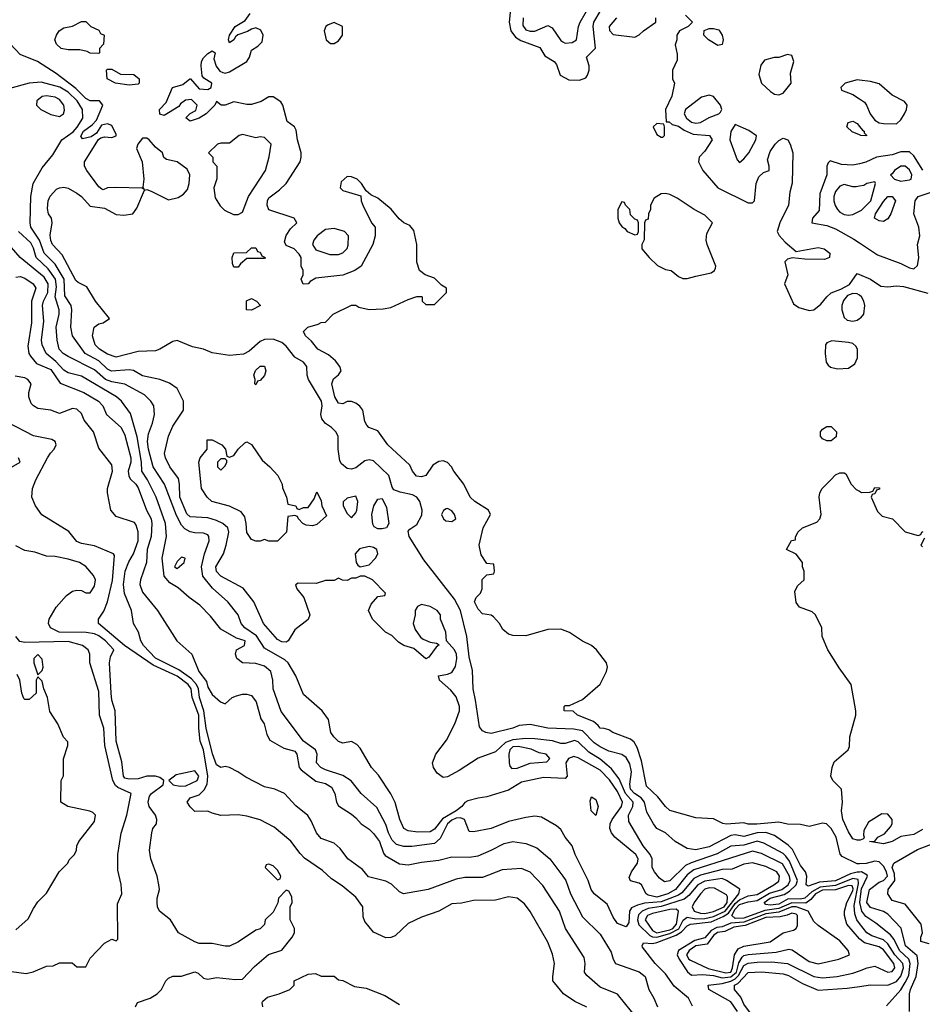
# Model space of a CAD drawing. Header units: inches. Extents: x 1793389 to 1900389, y 320802 to 470796.
# Tile 517 of 656: x 1876147 to 1880288, y 380662 to 385182. Entities that reach past the tile are written whole.
import ezdxf

# ---------------------------------------------------------------- set-up
doc = ezdxf.new("R2010")
doc.units = ezdxf.units.IN
doc.header["$MEASUREMENT"] = 0
doc.layers.add('B8378', color=7, linetype='Continuous')
doc.layers.add('B8388', color=7, linetype='Continuous')

msp = doc.modelspace()

# ---------------------------------------------------------------- linework, layer by layer
at = {"layer": 'B8378', "color": 2}
for points, elevation in [([(1878457.6, 385190), (1878454.9, 385154.9), (1878470, 385135.5), (1878490, 385128.8), (1878510, 385128.8), (1878570, 385154.8), (1878590, 385144.9), (1878630, 385086.8), (1878639.9, 385079.9), (1878650, 385074), (1878682.7, 385077.3), (1878702, 385090), (1878711.2, 385150), (1878718.5, 385170), (1878763.8, 385250)], 190), ([(1880000, 381307.5), (1879990, 381307.2), (1879920.5, 381340.5), (1879911.5, 381351.5), (1879892.8, 381430), (1879870, 381469.5), (1879848.7, 381490), (1879830, 381494.3), (1879770, 381478.9), (1879730, 381487.3), (1879670, 381489.5), (1879630, 381498.4), (1879528.7, 381488.7), (1879489.7, 381489.7), (1879470, 381496), (1879389.5, 381489.5), (1879372.7, 381492.7), (1879330, 381513.2), (1879250, 381519), (1879130, 381552.3), (1879109.7, 381569.7), (1879075.4, 381615.4), (1879023, 381663), (1879000.4, 381780.4), (1878980.8, 381840.8), (1878966.2, 381866.2), (1878950, 381879.3), (1878868, 381910), (1878850, 381922), (1878829, 381929), (1878810, 381929.2), (1878802, 381942), (1878780.2, 381960.2), (1878706, 381990), (1878687.3, 382007.3), (1878646, 382010), (1878646, 382030), (1878650, 382034), (1878670, 382034), (1878730, 382062), (1878810, 382132), (1878839, 382190), (1878844, 382210), (1878839, 382230), (1878794, 382290), (1878770, 382309.2), (1878730, 382329.3), (1878670, 382369.4), (1878630, 382383.7), (1878570, 382382.7), (1878470, 382354), (1878410, 382355.3), (1878390, 382362), (1878363.1, 382383.1), (1878348, 382410), (1878320.4, 382440.4), (1878310, 382448), (1878270, 382455.3), (1878250, 382475.3), (1878234, 382510), (1878242, 382530), (1878262, 382550), (1878268.7, 382570), (1878268.4, 382611.6), (1878290, 382634), (1878322, 382638), (1878326, 382650), (1878322, 382682), (1878290, 382686), (1878265.2, 382725.2), (1878255.3, 382770), (1878274, 382850), (1878308, 382910), (1878298, 382930), (1878235.3, 382970), (1878214, 382990), (1878185.2, 383050), (1878139, 383110), (1878129, 383130), (1878110, 383149), (1878090, 383157.2), (1878070, 383153.2), (1878043.4, 383136.6), (1878010, 383089.2), (1877990, 383082.7), (1877967.2, 383087.2), (1877950, 383108.7), (1877937, 383137), (1877836, 383230), (1877790, 383295.3), (1877749.5, 383309.5), (1877740.2, 383320.2), (1877730, 383338), (1877721.2, 383390), (1877707.2, 383407.2), (1877690, 383421.2), (1877670, 383429.3), (1877650, 383429.2), (1877630, 383419), (1877610, 383421.2), (1877592.7, 383450), (1877579.3, 383510), (1877586.3, 383533.7), (1877610, 383552), (1877622, 383570), (1877615.3, 383590), (1877596.5, 383616.5), (1877564, 383644), (1877515.3, 383670), (1877485.6, 383705.6), (1877458, 383730), (1877449, 383751), (1877469, 383771), (1877516.4, 383783.6), (1877530, 383792), (1877550, 383794), (1877586, 383830), (1877670, 383872), (1877690, 383871.3), (1877702.8, 383862.8), (1877750.9, 383850.9), (1877815.3, 383855.3), (1877850, 383860.7), (1877930, 383898), (1877970, 383910.7), (1877990, 383911), (1877994, 383910), (1877994, 383890), (1878010, 383874), (1878050, 383874), (1878106, 383930), (1878106, 383950), (1878083.1, 383963.1), (1878050, 383995.3), (1878008, 384010), (1877982, 384030), (1877969.3, 384069.3), (1877969.2, 384150), (1877954.8, 384214.8), (1877936.6, 384236.6), (1877910, 384249.5), (1877888.2, 384268.2), (1877851.5, 384311.5), (1877790, 384362), (1877758, 384378), (1877736.4, 384396.4), (1877715.3, 384430), (1877695.3, 384450), (1877670, 384461.2), (1877650, 384462), (1877622, 384438), (1877618, 384410), (1877630, 384398), (1877712.7, 384372.7), (1877714, 384350), (1877722, 384330), (1877762, 384250), (1877778, 384230), (1877778.8, 384190), (1877766.8, 384150), (1877714, 384050), (1877684.7, 384030), (1877630, 384009), (1877505.4, 383994.6), (1877479.6, 383980.4), (1877470, 383968.7), (1877448, 383968), (1877438, 383990), (1877448, 384010), (1877448, 384030), (1877438, 384050), (1877438, 384090), (1877430, 384106), (1877406, 384130), (1877370, 384146), (1877362, 384162), (1877369.1, 384190.9), (1877390, 384222), (1877418, 384250), (1877406, 384270), (1877290, 384309), (1877282.7, 384330), (1877283.7, 384350), (1877290, 384364.7), (1877338.9, 384401.1), (1877369.5, 384430.5), (1877434, 384530), (1877439.3, 384550), (1877439.3, 384570), (1877421.2, 384630), (1877415.3, 384675.3), (1877408, 384690), (1877374.6, 384714.6), (1877354, 384790), (1877344.7, 384804.7), (1877310, 384828), (1877290, 384828), (1877254.4, 384805.6), (1877210, 384792.7), (1877190, 384792.3), (1877130, 384804), (1877090, 384788.7), (1877071.1, 384788.9), (1877050, 384806), (1877042, 384790), (1877002, 384750), (1876970, 384729), (1876930, 384715.3), (1876909.2, 384730.8), (1876929.1, 384750.9), (1876955.3, 384764.7), (1876962, 384790), (1876935.5, 384815.5), (1876907.7, 384812.3), (1876884.9, 384795.1), (1876876.8, 384783.2), (1876810, 384742), (1876790, 384748), (1876789.1, 384769.1), (1876819.1, 384800.9), (1876849, 384870), (1876895.6, 384884.4), (1876928, 384910), (1876931.3, 384910), (1876970, 384864.7), (1877010, 384862), (1877026, 384870), (1877028, 384890), (1876992.7, 384912.7), (1876984.5, 384924.5), (1876980.5, 384970), (1876981.6, 384990), (1876990, 385006.8), (1877010, 385027.3), (1877030, 385038.8), (1877044.7, 385030), (1877038.5, 385001.5), (1877048.9, 384968.9), (1877065.5, 384945.5), (1877079.5, 384939.5), (1877090, 384936.4), (1877110, 384942), (1877189.5, 384990.5), (1877201.2, 385010), (1877210, 385042), (1877240.2, 385059.8), (1877259.5, 385080.5), (1877264.5, 385110), (1877253.4, 385133.4), (1877230, 385143.7), (1877210, 385138), (1877192.8, 385127.2), (1877147.7, 385112.3), (1877136.7, 385103.3), (1877130, 385089.3), (1877110, 385075.3), (1877104.5, 385090), (1877109.6, 385110), (1877135.1, 385150), (1877182.4, 385177.6), (1877204.2, 385210)], 186), ([(1878399.1, 385230), (1878393.4, 385170), (1878400.3, 385130), (1878421.8, 385101.8), (1878446.3, 385086.3), (1878533.5, 385053.5), (1878556.5, 385016.5), (1878598.8, 384990), (1878610, 384976), (1878627.1, 384927.1), (1878666.4, 384906.4), (1878716.2, 384903.8), (1878744.5, 384915.5), (1878752.5, 384927.5), (1878760.7, 384950), (1878759.6, 384970), (1878747, 385010), (1878789.4, 385050.6), (1878778, 385150), (1878782, 385170), (1878810, 385218.8)], 186), ([(1878884.7, 385190), (1878852, 385150), (1878852.7, 385132.7), (1878870, 385114), (1878970, 385102), (1878990, 385112), (1879008.9, 385131.1), (1879066, 385170), (1879066, 385190)], 186), ([(1879202, 385202), (1879234, 385170), (1879214, 385150), (1879174, 385130), (1879162, 385110), (1879162, 385090), (1879154, 385066), (1879163.6, 385023.6), (1879163.6, 384996.4), (1879142, 384950), (1879142, 384910), (1879151.3, 384890), (1879138.8, 384830), (1879110.8, 384770), (1879112.7, 384712.7), (1879127.3, 384712.7), (1879141.4, 384701.4), (1879170, 384692.4), (1879195.3, 384675.3), (1879237, 384657), (1879312, 384650), (1879324.7, 384630), (1879290, 384578), (1879264.7, 384550), (1879262, 384530), (1879281, 384490), (1879350.5, 384410.5), (1879490, 384340.7), (1879510, 384341), (1879519, 384350), (1879526, 384430), (1879539, 384461), (1879560.2, 384479.8), (1879586, 384490), (1879586, 384510), (1879578, 384538), (1879590, 384576), (1879612.7, 384610), (1879630, 384627.3), (1879650, 384637.3), (1879670.8, 384630), (1879682.8, 384610), (1879694.8, 384570), (1879691.1, 384431.1), (1879681, 384390), (1879674.8, 384330), (1879634, 384250), (1879622, 384210), (1879631, 384191), (1879659.8, 384159.8), (1879710, 384118), (1879810, 384136.3), (1879838, 384130), (1879864.7, 384110), (1879862, 384090), (1879839.1, 384080.9), (1879750, 384082.7), (1879690.9, 384089.1), (1879670, 384082), (1879658, 384070), (1879670.7, 384010), (1879656, 383970), (1879697.3, 383877.3), (1879721.4, 383861.4), (1879770, 383847.3), (1879790, 383850.7), (1879823.3, 383876.7), (1879849.7, 383910.3), (1879870, 383928), (1879915.1, 383944.9), (1879953.8, 383966.2), (1879990, 384016), (1880000, 384011.8)], 186), ([(1880000, 381269.5), (1879990, 381269.2), (1879958.3, 381261.7), (1879890, 381229.3), (1879816.3, 381223.7), (1879764.2, 381204.2), (1879756, 381210), (1879758.4, 381250), (1879752.7, 381270), (1879730, 381299.3), (1879693.3, 381373.3), (1879672.9, 381392.9), (1879610, 381436.9), (1879570.7, 381450.7), (1879530, 381449.8), (1879470, 381433.1), (1879430, 381440.3), (1879410, 381437.6), (1879310, 381384.7), (1879250, 381371.8), (1879210, 381378), (1879154, 381410), (1879110, 381449.2), (1879070, 381469.3), (1879055.1, 381490), (1879024.7, 381544.7), (1879014.3, 381590), (1878998.9, 381610), (1878968.5, 381630), (1878948.9, 381650), (1878947, 381673), (1878954.7, 381730), (1878945.9, 381765.9), (1878930, 381795.1), (1878910, 381809.6), (1878850, 381824.2), (1878810, 381843.5), (1878783.2, 381863.2), (1878730, 381918), (1878690, 381925.6), (1878569.8, 381929.8), (1878490, 381947.3), (1878438.4, 381941.6), (1878409.4, 381929.4), (1878310, 381906), (1878286, 381910), (1878270, 381918), (1878256.4, 381936.4), (1878239.1, 382059.1), (1878227.3, 382110), (1878224.8, 382195.2), (1878210, 382258), (1878198.4, 382350), (1878169.7, 382470), (1878142, 382522), (1878002, 382702), (1877934, 382810), (1877930, 382834), (1877936.4, 382843.6), (1877970, 382864.7), (1877992.5, 382907.5), (1877993.2, 382930), (1877983.7, 382970), (1877969.2, 382990), (1877950, 383000.7), (1877892.9, 383012.9), (1877864.5, 383024.5), (1877855.5, 383035.5), (1877841.2, 383090), (1877770, 383157.2), (1877750, 383161.2), (1877730, 383157.2), (1877690, 383124), (1877670, 383119), (1877650, 383122), (1877623.1, 383143.1), (1877616.4, 383156.4), (1877608.7, 383210), (1877608, 383270), (1877598, 383290), (1877578, 383310), (1877550, 383328.7), (1877533.2, 383350), (1877529, 383370), (1877535.1, 383410), (1877532, 383430), (1877472.3, 383530), (1877466, 383550), (1877465.2, 383590), (1877449, 383610), (1877410, 383632.7), (1877370, 383682.7), (1877350, 383699.3), (1877310, 383716), (1877270, 383714), (1877250, 383704), (1877199.8, 383660.2), (1877174, 383646), (1877110, 383640.9), (1877030, 383652.7), (1876990, 383669.2), (1876940.2, 383680.2), (1876870, 383709), (1876850, 383704), (1876790.9, 383669.1), (1876770, 383662), (1876690, 383658), (1876590, 383632), (1876550, 383646), (1876512.7, 383670), (1876493.2, 383690), (1876480.9, 383730), (1876489.2, 383770), (1876510, 383786), (1876530, 383791), (1876559, 383810), (1876495.6, 383890), (1876455.2, 383955.2), (1876414.9, 383974.9), (1876404.6, 383984.6), (1876342, 384102), (1876298, 384150), (1876290, 384168.7), (1876286.8, 384193.2), (1876296, 384250), (1876292.7, 384270), (1876279.3, 384290), (1876274.8, 384314.8), (1876278, 384350), (1876287.7, 384372.3), (1876316.6, 384403.4), (1876329.6, 384410.4), (1876350, 384413), (1876370, 384408), (1876410, 384385.5), (1876430.7, 384370), (1876470, 384326), (1876536.1, 384316.1), (1876590, 384287.3), (1876624.5, 384284.5), (1876666, 384290), (1876684.1, 384315.9), (1876720.4, 384399.6), (1876730, 384402), (1876750, 384394.8), (1876830, 384354.8), (1876874.5, 384365.5), (1876898.6, 384381.4), (1876917.2, 384402.8), (1876924, 384430), (1876928, 384470), (1876915.3, 384495.3), (1876870, 384528.7), (1876820.2, 384540.2), (1876809.1, 384549.1), (1876802, 384570), (1876770, 384596), (1876740.9, 384630), (1876730, 384637.6), (1876710, 384637.6), (1876688.7, 384610), (1876682.4, 384590), (1876708.4, 384530), (1876717.3, 384450), (1876712.7, 384412.7), (1876718, 384402), (1876708.4, 384408.4), (1876587.9, 384412.1), (1876550.5, 384409.5), (1876530, 384401.2), (1876523.7, 384403.7), (1876510, 384414), (1876455.8, 384490), (1876444.7, 384510), (1876444.2, 384530), (1876508.9, 384631.1), (1876520.2, 384639.8), (1876536, 384644), (1876570, 384640.5), (1876590, 384648), (1876590, 384655.3), (1876570, 384695.3), (1876550, 384704), (1876522.8, 384697.2), (1876498.8, 384661.2), (1876475.5, 384644.5), (1876435.3, 384635.3), (1876427, 384647), (1876439.6, 384670), (1876480.2, 384699.8), (1876499.5, 384720.5), (1876529.3, 384790), (1876514, 384810), (1876470, 384809.2), (1876450, 384820.5), (1876405.4, 384865.4), (1876315.1, 384935.1), (1876229, 384990), (1876150, 385022.7), (1876105.2, 385070)], 190), ([(1880000, 381033.6), (1879987.4, 381050), (1879978.2, 381078.2), (1879976.2, 381116.2), (1879996.3, 381216.3), (1879994.7, 381234.7), (1879970, 381239.3), (1879890, 381207.1), (1879819.4, 381200.6), (1879781.2, 381178.8), (1879750, 381149.9), (1879730, 381145.2), (1879673.3, 381146.7), (1879630, 381122.4), (1879590, 381117), (1879570, 381120.5), (1879563.5, 381130), (1879589.7, 381150), (1879654.2, 381165.8), (1879679, 381181), (1879709, 381210), (1879715.7, 381230), (1879678.7, 381318.7), (1879662.8, 381342.8), (1879650, 381354.5), (1879561.4, 381401.4), (1879530, 381410.8), (1879470, 381392.7), (1879410, 381388.3), (1879347, 381353), (1879227.7, 381312.3), (1879201.3, 381298.7), (1879130, 381229.4), (1879105.2, 381225.2), (1879082, 381242), (1879059, 381270), (1879049, 381290), (1879049, 381330), (1879039.3, 381350), (1879007, 381390), (1878941.3, 381501.3), (1878940.5, 381530), (1878960.4, 381570), (1878962.2, 381590), (1878926.5, 381630), (1878897, 381697), (1878863, 381743), (1878841.7, 381761.7), (1878810, 381787.2), (1878758.9, 381818.9), (1878710, 381867.6), (1878692.5, 381872.5), (1878650, 381859.6), (1878630, 381859.6), (1878591.1, 381871.1), (1878510, 381880.4), (1878470, 381882), (1878410, 381876.5), (1878376.7, 381863.3), (1878330, 381820.7), (1878250, 381792.7), (1878164.1, 381735.9), (1878110, 381706.6), (1878090, 381703.7), (1878063, 381723), (1878046, 381750), (1878041.2, 381770), (1878057.2, 381810), (1878105.6, 381874.4), (1878143.7, 381950), (1878164.5, 382010), (1878164.5, 382030), (1878150, 382073.2), (1878124.8, 382104.8), (1878074, 382150), (1878068.7, 382170), (1878110, 382177.3), (1878130, 382186), (1878146.7, 382213.3), (1878152.8, 382250), (1878151.1, 382270), (1878142.4, 382290), (1878106, 382330), (1878102.7, 382370), (1878078, 382430), (1878078, 382450), (1878062, 382470), (1878030, 382489), (1877990, 382498), (1877971.6, 382488.4), (1877962, 382470), (1877962, 382450), (1877952, 382410), (1877962, 382382), (1877986.8, 382346.8), (1877998, 382338), (1878030, 382324.7), (1878059.6, 382319.6), (1878071.6, 382311.6), (1878058, 382302), (1878023.6, 382256.4), (1878010, 382248), (1877956, 382296), (1877909.2, 382309.2), (1877884.7, 382324.7), (1877854.6, 382354.6), (1877826, 382370), (1877766, 382430), (1877748, 382470), (1877760.4, 382499.6), (1877790, 382534), (1877822, 382538), (1877826, 382550), (1877766, 382610), (1877730, 382628), (1877710, 382628), (1877690, 382618), (1877670, 382618), (1877650, 382608), (1877628.4, 382608.4), (1877610, 382618), (1877590, 382608), (1877550, 382608), (1877506.8, 382593.2), (1877424.7, 382595.3), (1877412, 382588), (1877419.1, 382570), (1877450.7, 382530), (1877478, 382450), (1877470.7, 382429.3), (1877410, 382381.2), (1877378.8, 382330), (1877370, 382324.5), (1877350, 382325.6), (1877330, 382337), (1877266, 382410), (1877220.9, 382510), (1877172.8, 382572.8), (1877070, 382627.3), (1877050, 382649.3), (1877047, 382670), (1877082, 382730), (1877094, 382770), (1877107.3, 382830), (1877102, 382850), (1877079.3, 382870), (1877050, 382883), (1877010, 382895.4), (1876930, 382899.6), (1876913.6, 382913.6), (1876881.7, 382990), (1876880.5, 383050), (1876875.6, 383075.6), (1876835.6, 383130), (1876816.2, 383170), (1876812.3, 383190), (1876829.4, 383270), (1876850, 383316), (1876899, 383390), (1876899, 383430), (1876869.4, 383489.4), (1876833.8, 383513.8), (1876789.6, 383529.6), (1876710, 383547.6), (1876670, 383571.5), (1876650, 383574), (1876568.9, 383568.9), (1876550, 383578), (1876510, 383616), (1876448.2, 383650), (1876389.6, 383730), (1876382, 383770), (1876386.6, 383850), (1876382.7, 383870), (1876354.5, 383914.5), (1876350.6, 383990.6), (1876310, 384058.9), (1876259.7, 384110), (1876238.2, 384170), (1876198, 384230), (1876194.7, 384250), (1876198.3, 384370), (1876209.7, 384430.3), (1876250, 384502), (1876298.8, 384561.2), (1876341, 384630), (1876392.5, 384667.5), (1876411.4, 384688.6), (1876437.6, 384730), (1876434.8, 384770), (1876410.9, 384810), (1876370, 384849.8), (1876331.8, 384871.8), (1876245.1, 384894.9), (1876190.3, 384889.7), (1876096.2, 384863.8)], 194), ([(1880000, 384904.1), (1879990, 384905.2), (1879934, 384890), (1879914, 384870), (1879918, 384858), (1879970, 384838.8), (1880000, 384818.6)], 190), ([(1880000, 384652.5), (1879966.3, 384666.3), (1879942, 384690), (1879948, 384710), (1879970, 384716), (1879990, 384704.7), (1880000, 384691.9)], 186), ([(1880000, 384520.3), (1879970, 384513.3), (1879917.6, 384517.6), (1879866.4, 384533.6), (1879856, 384524), (1879851, 384510), (1879850.4, 384470), (1879818.3, 384381.7), (1879814.8, 384305.2), (1879784.7, 384270), (1879782, 384250), (1879850, 384237.3), (1879890, 384221.6), (1879974.6, 384174.6), (1880000, 384157.7)], 190), ([(1880000, 384417.1), (1879985.4, 384414.6), (1879970, 384414), (1879930, 384425.2), (1879910, 384417.2), (1879890, 384393.2), (1879882, 384370), (1879882.6, 384350), (1879888.2, 384328.2), (1879899.3, 384310), (1879910, 384298), (1879930, 384288), (1879950, 384284.9), (1879970, 384287.7), (1880000, 384303.1)], 194), ([(1880000, 380963.3), (1879942.6, 381030), (1879931.1, 381070), (1879931.1, 381090), (1879942.4, 381130), (1879970, 381183.1), (1879971.9, 381191.9), (1879966.6, 381206.6), (1879950, 381207.8), (1879890, 381188.1), (1879830, 381186.7), (1879798.4, 381170), (1879776.6, 381143.4), (1879753.3, 381126.7), (1879690, 381128.5), (1879630, 381101.9), (1879566.5, 381093.5), (1879470, 381058), (1879430, 381056), (1879414.2, 381070), (1879430, 381099.4), (1879450, 381119.8), (1879490, 381132.5), (1879530, 381138.9), (1879587.5, 381172.5), (1879644, 381190), (1879673.5, 381210), (1879682.9, 381230), (1879678.6, 381250), (1879646.8, 381306.8), (1879550, 381354.7), (1879510, 381365.7), (1879240.8, 381279.2), (1879210, 381256.8), (1879156.1, 381190), (1879121.1, 381170), (1879070, 381153.8), (1879030, 381163.1), (1879021.1, 381170), (1878999.6, 381210), (1878990, 381218), (1878949.6, 381229.6), (1878943.9, 381243.9), (1878954.7, 381270), (1878981.6, 381310), (1878984.4, 381330), (1878974.5, 381350), (1878878, 381430), (1878862.7, 381450), (1878854.5, 381470), (1878856.2, 381490), (1878865.6, 381510), (1878908.5, 381570), (1878913.5, 381590), (1878890, 381638.9), (1878852.9, 381692.9), (1878810, 381737.2), (1878710, 381793.3), (1878690, 381799.6), (1878664.9, 381790), (1878652.4, 381770), (1878658.8, 381710), (1878650, 381699), (1878550, 381704), (1878450, 381682), (1878390, 381645.2), (1878290, 381614), (1878250, 381609), (1878204, 381596), (1878190, 381589.2), (1878176.3, 381570), (1878150.4, 381550), (1878087.1, 381512.9), (1878050, 381466.3), (1878030, 381454.3), (1877973.1, 381453.1), (1877930, 381459.3), (1877910, 381469.3), (1877891.2, 381511.2), (1877870, 381589), (1877850, 381629), (1877793.6, 381713.6), (1877761.2, 381750), (1877710, 381838), (1877694.6, 381854.6), (1877670, 381868), (1877630, 381861.2), (1877610, 381869.2), (1877589, 381890), (1877574, 381910), (1877564, 381970), (1877535.3, 382010), (1877450, 382084), (1877414.5, 382170), (1877379.5, 382230), (1877363.8, 382243.8), (1877270, 382297), (1877233.5, 382353.5), (1877180.7, 382390), (1877162.9, 382410), (1877149.4, 382450), (1877102.7, 382510), (1877032.2, 382572.2), (1876987.6, 382627.6), (1876981, 382670), (1876995.4, 382730), (1877016.2, 382790), (1877015.1, 382810), (1877010, 382817.2), (1876990, 382824.5), (1876950, 382826), (1876930, 382831.3), (1876905, 382845), (1876890, 382861.6), (1876866.2, 382906.2), (1876811.5, 383050), (1876759.7, 383130), (1876738, 383210), (1876733.7, 383246.3), (1876738.8, 383281.2), (1876757, 383330), (1876766, 383370), (1876762.7, 383410), (1876749.3, 383430), (1876720.1, 383460.1), (1876630, 383509.5), (1876570, 383519.1), (1876540.7, 383530), (1876490, 383574), (1876370, 383635.6), (1876346.6, 383650), (1876327.6, 383670), (1876318.9, 383710), (1876314.3, 383770), (1876328.5, 383830), (1876328.5, 383850), (1876309.8, 383909.8), (1876316.2, 383956.2), (1876311.7, 383990), (1876277.9, 384037.9), (1876222.2, 384090), (1876210, 384133.2), (1876197.7, 384157.7), (1876142.4, 384210)], 198), ([(1879234.5, 380654.5), (1879215.1, 380690), (1879150, 380745.1), (1879110, 380802), (1879062.9, 380850), (1879004.5, 380924.5), (1879002.7, 380930), (1879010, 380944.7), (1879050, 380941.3), (1879070, 380945.8), (1879159.7, 380980.3), (1879184.3, 380995.7), (1879210, 381022.4), (1879225.1, 381030), (1879319.7, 381040.3), (1879375, 381065), (1879398.6, 381081.4), (1879430, 381125), (1879450, 381142), (1879490, 381160.2), (1879530, 381167.1), (1879607.3, 381210), (1879630, 381227.7), (1879633, 381250), (1879620.9, 381270), (1879570, 381295.1), (1879510, 381312.4), (1879470, 381305.1), (1879416.7, 381283.3), (1879370, 381281.2), (1879270, 381255), (1879240.5, 381239.5), (1879185.4, 381174.6), (1879170, 381163.9), (1879090, 381133.3), (1879014.1, 381125.9), (1878982, 381118), (1878954.8, 381105.2), (1878944.4, 381090), (1878942, 381038), (1878930, 381017.2), (1878890, 381034), (1878870, 381062), (1878842, 381122), (1878782.7, 381170), (1878769.5, 381190), (1878756, 381230), (1878696, 381350), (1878681.2, 381390), (1878649.6, 381429.6), (1878630, 381464), (1878610, 381481.2), (1878542, 381522), (1878510, 381525.2), (1878470, 381519.3), (1878390, 381500.9), (1878310.3, 381469.7), (1878230, 381454.5), (1878210, 381456), (1878187.3, 381510), (1878170, 381517.8), (1878150, 381516), (1878130, 381506.8), (1878110.2, 381490), (1878075.9, 381424.1), (1878050, 381400.5), (1877946.2, 381386.2), (1877910, 381386), (1877876.6, 381396.6), (1877856.4, 381416.4), (1877839.6, 381450), (1877827.7, 381487.7), (1877785.7, 381565.7), (1877713.2, 381630), (1877667.7, 381687.7), (1877630, 381712), (1877550, 381738), (1877529.2, 381750), (1877509.3, 381770), (1877511.8, 381810), (1877503.7, 381830), (1877449.4, 381870), (1877346.2, 382006.2), (1877309.4, 382110), (1877309.3, 382150), (1877299.3, 382190), (1877270, 382214.5), (1877230, 382226.6), (1877169.6, 382229.6), (1877142.7, 382250), (1877137.2, 382270), (1877142, 382290), (1877179, 382310), (1877182, 382330), (1877142.5, 382342.5), (1877070, 382383.7), (1877023.3, 382443.3), (1876973.8, 382493.8), (1876924, 382530), (1876874.2, 382574.2), (1876836.5, 382596.5), (1876810, 382628), (1876800.7, 382710), (1876820.7, 382810), (1876816.9, 382870), (1876772.8, 382990), (1876734, 383070), (1876707.6, 383110), (1876706.2, 383150), (1876686.4, 383266.4), (1876654.9, 383374.9), (1876614, 383430), (1876590.8, 383450.8), (1876430, 383546), (1876370, 383560.5), (1876350, 383572.8), (1876313.2, 383613.2), (1876268.2, 383650), (1876249.7, 383690), (1876246.6, 383710), (1876257.7, 383797.7), (1876251.5, 383870), (1876255.8, 383890), (1876275.8, 383930), (1876278.2, 383970), (1876259.3, 383999.3), (1876149.3, 384090), (1876090, 384159.3)], 202), ([(1876130, 383999.3), (1876150, 384002.7), (1876170, 383995.1), (1876209, 383970), (1876220.9, 383950), (1876201.3, 383890), (1876202, 383790), (1876183.9, 383683.9), (1876189.4, 383650), (1876196.6, 383636.6), (1876224.4, 383604.4), (1876290, 383576.2), (1876332.7, 383512.7), (1876441.2, 383470), (1876509.2, 383430), (1876529.2, 383410), (1876545.2, 383370), (1876613.3, 383310), (1876630, 383274), (1876656.4, 383170), (1876656.4, 383150), (1876644.7, 383110), (1876647.5, 383087.5), (1876654.7, 383074.7), (1876680.7, 383050), (1876690, 383033.2), (1876729.6, 382930), (1876749.7, 382890), (1876752.8, 382870), (1876749.7, 382810), (1876731.3, 382750), (1876729.6, 382690), (1876700.9, 382610), (1876698, 382590), (1876710, 382554), (1876779.3, 382470), (1876868, 382330), (1876937.2, 382270), (1876969.5, 382190), (1877003.9, 382143.9), (1877010, 382118), (1877030, 382084), (1877068, 382050), (1877090, 382042), (1877122, 382070), (1877141.4, 382078.6), (1877170, 382085.2), (1877190, 382085.2), (1877210, 382079), (1877232.3, 382050), (1877252.9, 381972.9), (1877268.7, 381950), (1877280.4, 381900.4), (1877294.6, 381874.6), (1877358.4, 381838.4), (1877410, 381824.5), (1877418.9, 381810), (1877429.5, 381750), (1877438.8, 381738.8), (1877506, 381686), (1877550, 381676.5), (1877578.5, 381658.5), (1877593, 381630), (1877600.9, 381590), (1877610, 381574), (1877670, 381535.3), (1877690, 381519), (1877713.2, 381490), (1877750, 381465.6), (1877770, 381446), (1877797.7, 381410), (1877815.8, 381355.8), (1877824.7, 381344.7), (1877890, 381307.3), (1877930, 381302), (1877990, 381314.5), (1878070, 381323.7), (1878130, 381339.3), (1878210, 381338), (1878250, 381344.5), (1878310, 381369.3), (1878370, 381400.9), (1878410, 381409.3), (1878470, 381400.9), (1878520.1, 381380.1), (1878579.3, 381330), (1878639.3, 381250), (1878652.3, 381230), (1878674.5, 381170), (1878730, 381064), (1878810, 380984), (1878861.2, 380901.2), (1878869.6, 380869.6), (1878881.2, 380850), (1878990, 380812), (1879017.2, 380790), (1879034, 380730), (1879057.2, 380690), (1879073.2, 380650)], 206), ([(1880000, 383916.6), (1879990, 383923.7), (1879970, 383924.5), (1879944.9, 383915.1), (1879927, 383893), (1879919.5, 383870), (1879919.5, 383850), (1879930, 383814.8), (1879943.1, 383803.1), (1879970, 383798.4), (1879990, 383803), (1880000, 383809.5)], 186), ([(1878986.6, 380590), (1878890, 380709.3), (1878810, 380741.2), (1878750, 380794), (1878739.3, 380810), (1878740.9, 380850), (1878736.6, 380876.6), (1878651.8, 381010), (1878624.5, 381090), (1878547.7, 381207.7), (1878490, 381269.2), (1878450, 381286), (1878360.9, 381279.1), (1878270, 381245.1), (1878190, 381244.5), (1878150, 381237), (1878022, 381190), (1877908, 381170), (1877890, 381179), (1877853.8, 381213.8), (1877827.7, 381227.7), (1877747.6, 381247.6), (1877720.7, 381280.7), (1877653.2, 381330), (1877617, 381377), (1877590, 381402), (1877530, 381424), (1877509.2, 381450), (1877485.2, 381505.2), (1877469.2, 381529.2), (1877413.6, 381573.6), (1877362, 381630), (1877318, 381650), (1877270, 381661.2), (1877184.5, 381704.5), (1877148, 381730), (1877110, 381748.7), (1877090, 381754), (1877070, 381749), (1877050, 381762), (1877031.5, 381811.5), (1877002.4, 381930), (1876992.4, 382010), (1876971.7, 382070), (1876966.8, 382110), (1876958.5, 382130), (1876935.5, 382155.5), (1876878, 382198), (1876770, 382251.5), (1876715.1, 382310), (1876703.7, 382330), (1876692.3, 382370), (1876669.6, 382409.6), (1876659.5, 382470), (1876628.1, 382548.1), (1876623.5, 382590), (1876631.2, 382650), (1876647.3, 382692.7), (1876670, 382730.7), (1876691.1, 382790), (1876691.2, 382831.2), (1876682, 382862), (1876673.4, 382873.4), (1876590, 382901.2), (1876565.2, 382930), (1876549.4, 383009.4), (1876549.3, 383030), (1876572.3, 383110), (1876570, 383138), (1876510, 383215.3), (1876485.1, 383290), (1876443.3, 383343.3), (1876430, 383374), (1876410, 383394), (1876390, 383397.2), (1876330, 383374), (1876289.4, 383389.4), (1876230, 383397.2), (1876210, 383408.7), (1876200.2, 383420.2), (1876189, 383450), (1876189.2, 383470), (1876199.3, 383510), (1876184, 383530), (1876170, 383538), (1876126, 383546)], 210), ([(1878750, 380649), (1878694.5, 380674.5), (1878642, 380710), (1878600.2, 380760.2), (1878594, 380770), (1878593.2, 380790), (1878601.2, 380850), (1878592.1, 380892.1), (1878570, 380948), (1878490, 381088.7), (1878463.2, 381123.2), (1878430, 381149), (1878390, 381155.1), (1878330, 381140.9), (1878230, 381139.3), (1878173.7, 381126.3), (1878130, 381124), (1878070.7, 381089.3), (1877990, 381062), (1877930, 381034), (1877870, 380977.2), (1877850, 380969.2), (1877826.8, 380966.8), (1877770, 380994), (1877730, 381042), (1877723.2, 381063.2), (1877720.9, 381110), (1877690, 381154), (1877626.8, 381206.8), (1877578, 381238), (1877537.2, 381277.2), (1877453.8, 381333.8), (1877433.8, 381353.8), (1877391.7, 381411.7), (1877314.9, 381474.9), (1877250, 381509.4), (1877190, 381526), (1877150, 381532.3), (1877069.4, 381529.4), (1877030, 381539), (1877010, 381548.7), (1876950, 381548), (1876928.9, 381568.9), (1876915.3, 381590), (1876928.7, 381610), (1876970, 381624), (1876993.9, 381646.1), (1877007.2, 381672.8), (1877010.8, 381709.2), (1876990.7, 381830), (1876975.5, 381870), (1876968.9, 381930), (1876969, 381990), (1876938.9, 382070), (1876933.5, 382110), (1876920.3, 382130), (1876870, 382169), (1876759.6, 382219.6), (1876628.5, 382308.5), (1876509.2, 382410), (1876509.3, 382430), (1876533.3, 382466.7), (1876549.7, 382510), (1876572.9, 382607.1), (1876582, 382722), (1876578, 382730), (1876490, 382766.6), (1876430, 382778), (1876410, 382786.6), (1876372, 382832), (1876249.3, 382909.3), (1876219, 382950), (1876202.7, 382990), (1876205.2, 383030), (1876220.9, 383070), (1876275.1, 383170), (1876287.8, 383192.2), (1876305.2, 383210), (1876314, 383230), (1876310, 383246), (1876294.8, 383254.8), (1876210, 383272.3), (1876093.4, 383333.4)], 214), ([(1876110, 383127.3), (1876148.7, 383150), (1876142, 383170)], 218), ([(1880000, 381416.1), (1879990, 381415.3), (1879970, 381422), (1879950, 381454), (1879924.5, 381510), (1879917.2, 381550), (1879922, 381590), (1879918, 381650), (1879878, 381690), (1879869, 381710), (1879875.3, 381750), (1879884.7, 381775.3), (1879948, 381830), (1879954.6, 381845.4), (1879955.3, 381890), (1879984, 381990), (1879984, 382010), (1879962, 382130), (1879906.3, 382206.3), (1879855.3, 382290), (1879828.7, 382350), (1879828, 382390), (1879798, 382450), (1879783.1, 382463.1), (1879724.7, 382484.7), (1879710, 382506), (1879703.1, 382556.9), (1879716.4, 382583.6), (1879746, 382610), (1879746, 382650), (1879738, 382670), (1879738, 382690), (1879710, 382728), (1879666, 382750), (1879688.9, 382791.1), (1879706, 382794), (1879706, 382806), (1879718, 382830), (1879738, 382850), (1879804, 382876), (1879818, 382890), (1879824, 382910), (1879815.3, 382990), (1879818, 383010), (1879828.7, 383030), (1879868, 383070), (1879890, 383092), (1879910, 383102), (1879930, 383102), (1879936.9, 383096.9), (1879962, 383050), (1879985.4, 383025.4), (1880000, 383017.5)], 182), ([(1876678, 380650), (1876688, 380670), (1876746, 380690), (1876778, 380710), (1876798, 380730), (1876818, 380770), (1876830, 380782), (1876849.1, 380790.9), (1876890, 380790.8), (1876950, 380811), (1876965.4, 380805.4), (1876990, 380782), (1877010, 380778), (1877050, 380786), (1877136.9, 380776.9), (1877170, 380778), (1877224.1, 380835.9), (1877289.4, 380890.6), (1877350, 380911.3), (1877398, 380970), (1877408, 380990), (1877408, 381010), (1877388, 381050), (1877388, 381110), (1877398, 381130), (1877396.4, 381156.4), (1877382, 381182), (1877370, 381186), (1877334, 381150), (1877331.6, 381128.4), (1877310, 381086), (1877274, 381050), (1877271.1, 381028.9), (1877250.9, 381009.1), (1877230, 381002), (1877150.9, 380949.1), (1877110, 380928.7), (1877090, 380928.7), (1877030, 380942), (1876970, 380942), (1876950, 380948.7), (1876875.3, 380990), (1876839, 381050), (1876789, 381090), (1876779, 381110), (1876777.2, 381130), (1876777.2, 381150), (1876789, 381190), (1876786, 381210), (1876777.2, 381250), (1876749.5, 381329.5), (1876742.7, 381370), (1876752.7, 381450), (1876758, 381470), (1876774.5, 381490), (1876776.9, 381510), (1876769.7, 381530), (1876741.1, 381570), (1876736.3, 381590), (1876742.5, 381617.5), (1876752.3, 381630), (1876805.2, 381670), (1876808.7, 381690), (1876790, 381704), (1876770, 381709.3), (1876730.7, 381709.3), (1876690, 381697.2), (1876650, 381695.1), (1876630, 381700.9), (1876623.6, 381710), (1876615.5, 381775.5), (1876589.7, 381870), (1876585.6, 382010), (1876570, 382058), (1876566.3, 382090), (1876559.3, 382230), (1876563.2, 382256.8), (1876579.5, 382290), (1876541.3, 382330), (1876510, 382353.8), (1876490, 382362.8), (1876451.5, 382368.5), (1876328, 382370), (1876288.7, 382390), (1876279, 382410), (1876282, 382430), (1876314.2, 382485.8), (1876361.2, 382538.8), (1876390, 382558.8), (1876410, 382562.8), (1876430, 382561), (1876450, 382551.3), (1876470, 382551.3), (1876490, 382582), (1876495.1, 382610), (1876486, 382630), (1876451.3, 382671.3), (1876422, 382690), (1876370, 382706), (1876310, 382717.2), (1876270, 382719), (1876217, 382737), (1876170, 382746), (1876130, 382766)], 218), ([(1876110, 380812.7), (1876177, 380803), (1876209.3, 380810.7), (1876270, 380838), (1876300.4, 380839.6), (1876330, 380852), (1876387.3, 380852.7), (1876410, 380834), (1876450, 380834), (1876470, 380874), (1876536.4, 380943.6), (1876570, 380962), (1876590, 380954), (1876598, 380962), (1876596.4, 381123.6), (1876615.3, 381170), (1876612.9, 381212.9), (1876598, 381278), (1876597.2, 381350), (1876612.5, 381447.5), (1876639.3, 381530), (1876658, 381630), (1876597, 381657), (1876586.3, 381666.3), (1876574.7, 381690), (1876537.6, 381850), (1876532.8, 381930), (1876512.7, 381990), (1876510, 382098), (1876469.2, 382230), (1876468.9, 382268.9), (1876462, 382290), (1876435.3, 382310), (1876370, 382328.3), (1876170, 382323.6), (1876147.6, 382327.6), (1876129.3, 382350)], 222), ([(1876130, 381004.7), (1876185.6, 381054.4), (1876210, 381102), (1876230, 381132), (1876270, 381172), (1876328.7, 381270), (1876368, 381310), (1876374.6, 381325.4), (1876398, 381350), (1876408, 381370), (1876408.7, 381390), (1876418, 381410), (1876490, 381502), (1876495.3, 381530), (1876483.1, 381543.1), (1876469.1, 381549.1), (1876368, 381570), (1876335.3, 381590), (1876338, 381690), (1876348.4, 381711.6), (1876348.9, 381788.9), (1876368, 381850), (1876367.3, 381867.3), (1876348.4, 381888.4), (1876322, 381950), (1876285.6, 382005.6), (1876275.3, 382070), (1876258, 382110), (1876250, 382146), (1876230, 382166), (1876222, 382150), (1876222, 382090), (1876190, 382062), (1876170, 382062), (1876166, 382066), (1876157.2, 382090), (1876147.3, 382150), (1876136.1, 382176.1)], 226), ([(1879439.8, 380630), (1879410, 380673.7), (1879308.7, 380730), (1879305.2, 380750), (1879370, 380757.1), (1879410, 380768.3), (1879430, 380779), (1879445.7, 380794.3), (1879470, 380840.3), (1879490, 380851.2), (1879530, 380855.5), (1879596.7, 380856.7), (1879670, 380850.3), (1879790, 380790.3), (1879830, 380783.1), (1879898, 380790), (1879970, 380805.3), (1880000, 380816.7)], 198), ([(1877262, 380650), (1877259.3, 380670), (1877262.5, 380677.5), (1877284.8, 380695.2), (1877338, 380710), (1877386, 380730), (1877406, 380750), (1877406, 380770), (1877470, 380801), (1877503.6, 380803.6), (1877530, 380792), (1877590, 380791.3), (1877610, 380774), (1877630, 380772), (1877683.5, 380743.5), (1877736.9, 380736.9), (1877822, 380702), (1877890, 380662)], 214), ([(1879509.7, 380609.7), (1879470, 380663.7), (1879455.2, 380695.2), (1879427.3, 380730), (1879426.6, 380750), (1879441.4, 380758.6), (1879490, 380808.9), (1879551.4, 380811.4), (1879650, 380802.3), (1879674.8, 380794.8), (1879738.4, 380758.4), (1879810, 380727.2), (1879943.8, 380736.2), (1880000, 380744.7)], 194)]:
    msp.add_lwpolyline(points, dxfattribs=dict(at, elevation=elevation))
for points, elevation in [([(1876510, 385026), (1876470, 385028), (1876456.4, 385036.4), (1876423.1, 385043.1), (1876370, 385042.7), (1876338, 385050), (1876315.3, 385070), (1876309, 385090), (1876315.3, 385110), (1876328, 385130), (1876350, 385144.7), (1876390, 385152), (1876430, 385174), (1876450, 385174), (1876474, 385150), (1876510, 385134), (1876518, 385118), (1876534, 385110), (1876532, 385070), (1876514, 385050), (1876514, 385030)], 186), ([(1877590, 385168.7), (1877562, 385158), (1877552, 385150), (1877544.7, 385130), (1877554, 385090), (1877572.7, 385072.7), (1877590, 385072), (1877610, 385084.7), (1877628.7, 385110), (1877628, 385150)], 186), ([(1879350, 385064), (1879308, 385090), (1879286, 385110), (1879287.3, 385132.7), (1879310, 385142), (1879330, 385142), (1879354.8, 385134.8), (1879370.7, 385110.7), (1879374.8, 385090), (1879370, 385068)], 186), ([(1879670, 385022), (1879630, 385008.7), (1879608.4, 385008.4), (1879564, 384996), (1879547.5, 384972.5), (1879539.1, 384930), (1879550.7, 384890), (1879591.9, 384851.9), (1879610, 384840.5), (1879630, 384836.3), (1879650, 384844.9), (1879686, 384890), (1879684, 384936), (1879699, 384990), (1879690, 385018)], 190), ([(1876650, 384881.2), (1876586, 384890), (1876548.7, 384910), (1876546, 384950), (1876550, 384954), (1876570, 384954), (1876610, 384932), (1876670.7, 384930.7), (1876696, 384910), (1876694.8, 384890), (1876690, 384886)], 186), ([(1876270, 384831.6), (1876250, 384829), (1876226, 384810), (1876224.7, 384790), (1876244.7, 384770), (1876290, 384746.8), (1876330, 384738), (1876348, 384750), (1876353.2, 384766.8), (1876349, 384790), (1876330, 384815.1), (1876310, 384826)], 198), ([(1879310, 384835.1), (1879274.6, 384825.4), (1879201.6, 384770), (1879195.8, 384750), (1879206.7, 384730), (1879230, 384711.8), (1879250, 384706.9), (1879270, 384710.3), (1879310, 384732.4), (1879355.3, 384750), (1879362.7, 384757.3), (1879369.2, 384770), (1879362.7, 384790), (1879330, 384829.3)], 190), ([(1879070, 384706), (1879054, 384690), (1879070, 384654), (1879090, 384642), (1879098, 384642), (1879106, 384650), (1879106, 384690), (1879102, 384702)], 186), ([(1879430, 384701.2), (1879410, 384669), (1879405.3, 384630), (1879438.8, 384538.8), (1879450, 384526.8), (1879470, 384542.8), (1879491.8, 384570), (1879525.2, 384630), (1879528.4, 384648.4), (1879492.9, 384672.9)], 190), ([(1877170, 384654), (1877154, 384650), (1877110, 384615.3), (1877070, 384615.3), (1877054, 384610), (1877014, 384570), (1877034, 384550), (1877034, 384530), (1877052, 384510), (1877051.6, 384451.6), (1877038, 384410), (1877043.5, 384363.5), (1877066.8, 384326.8), (1877086.8, 384306.8), (1877128, 384288), (1877150, 384287.3), (1877170, 384298), (1877196.2, 384370), (1877275.6, 384490), (1877292.3, 384552.3), (1877301.2, 384610), (1877270, 384641.2), (1877250, 384644), (1877230, 384639)], 190), ([(1879110, 384384), (1879090, 384382), (1879058, 384362), (1879042, 384330), (1879042, 384310), (1879032, 384290), (1879030, 384266), (1879018, 384262), (1879014, 384250), (1879011.6, 384171.6), (1879002, 384150), (1879002, 384130), (1879034.8, 384090), (1879074.1, 384054.1), (1879110, 384035.8), (1879136, 384030), (1879170, 384002.8), (1879190, 383994), (1879210, 383994), (1879250, 384004), (1879319.5, 384020.5), (1879335.3, 384030), (1879339.3, 384040.7), (1879341.2, 384050), (1879301.2, 384150), (1879297.2, 384170), (1879300.2, 384199.8), (1879326, 384250), (1879290, 384284), (1879242, 384310), (1879163.2, 384363.2), (1879130, 384379)], 186), ([(1878910, 384346), (1878892, 384310), (1878891.3, 384270), (1878898, 384250), (1878910, 384232), (1878923.6, 384223.6), (1878934, 384210), (1878970, 384194), (1878982, 384198), (1878986, 384210), (1878986, 384250), (1878982, 384262), (1878970, 384266), (1878950, 384286), (1878946, 384310), (1878926, 384330), (1878922, 384342)], 186), ([(1877590, 384224), (1877550, 384219), (1877511.3, 384190), (1877496, 384170), (1877491.3, 384150), (1877506, 384126), (1877570, 384104.7), (1877610, 384104.7), (1877630, 384112), (1877648.9, 384131.1), (1877653.6, 384146.4), (1877655.3, 384190), (1877638, 384210)], 186), ([(1877130, 384046), (1877123.1, 384063.1), (1877122, 384090), (1877130, 384112), (1877187.3, 384112.7), (1877210, 384134), (1877230, 384134), (1877238, 384118), (1877250, 384114), (1877258, 384098), (1877274, 384090), (1877270, 384086), (1877190, 384086), (1877159.6, 384060.4), (1877150, 384046)], 186), ([(1877210, 383849), (1877188, 383850), (1877188.4, 383891.6), (1877210, 383902), (1877234, 383890), (1877252, 383870)], 186), ([(1879872.8, 383707.2), (1879850, 383699), (1879844.9, 383690), (1879843, 383650), (1879847.7, 383610), (1879856.4, 383596.4), (1879867.1, 383587.1), (1879899, 383579), (1879950, 383582.4), (1879978.2, 383601.8), (1879991, 383629), (1879991.3, 383670), (1879983.8, 383683.8), (1879970, 383695.6), (1879950, 383699.7)], 186), ([(1877230, 383506), (1877226, 383510), (1877228, 383530), (1877222, 383550), (1877229.2, 383570.8), (1877250, 383591.3), (1877270, 383591), (1877276, 383570), (1877270, 383548), (1877250, 383526), (1877238, 383522)], 190), ([(1879850, 383248), (1879830, 383258), (1879822, 383270), (1879822, 383290), (1879830, 383302), (1879850, 383314), (1879870, 383314), (1879894, 383290), (1879892.7, 383267.3), (1879870, 383248)], 182), ([(1877110, 383174), (1877130, 383182), (1877148.9, 383211.1), (1877180.2, 383239.8), (1877190, 383244.7), (1877210, 383231.3), (1877259.5, 383159.5), (1877294.8, 383130), (1877331.3, 383090), (1877352, 383050), (1877352.7, 383032.7), (1877372, 382990), (1877378, 382958), (1877414, 382950), (1877418, 382938), (1877430, 382934), (1877450, 382942), (1877470, 382942), (1877498, 382982), (1877510, 383014), (1877530, 382974), (1877534, 382950), (1877555.3, 382904.7), (1877510, 382865.2), (1877490, 382859), (1877461.2, 382861.2), (1877446, 382870), (1877426, 382890), (1877422, 382902), (1877410, 382906), (1877378, 382902), (1877372, 382830), (1877330, 382788), (1877290, 382788), (1877270, 382795.3), (1877250, 382788), (1877230, 382788), (1877210, 382795.3), (1877190, 382828), (1877187, 382870), (1877179.5, 382899.5), (1877162.7, 382922.7), (1877109.3, 382949.3), (1877028, 382970), (1877008, 382990), (1876982, 383030), (1876969, 383150), (1876975.3, 383170), (1877008, 383210), (1877007.3, 383252.7), (1877030, 383254), (1877074, 383230), (1877092, 383210), (1877098, 383178)], 190), ([(1877090, 383166), (1877070, 383166), (1877054, 383150), (1877054, 383130), (1877070, 383114), (1877090, 383134), (1877098, 383150), (1877098, 383158)], 190), ([(1877690, 382995.3), (1877650, 382985.2), (1877630.8, 382969.2), (1877630.7, 382950), (1877650, 382914.8), (1877670, 382896), (1877690, 382918), (1877693.6, 382930), (1877698, 382970)], 194), ([(1877810, 382844), (1877790, 382845.2), (1877773.6, 382853.6), (1877766.8, 382866.8), (1877762.9, 382910), (1877772.7, 382950), (1877790, 382981), (1877810, 382984.7), (1877830, 382942), (1877841, 382870), (1877830, 382849)], 190), ([(1878110, 382938), (1878103.6, 382936.4), (1878091.6, 382928.4), (1878082, 382910), (1878092, 382890), (1878102, 382882), (1878130, 382878), (1878148, 382890), (1878142, 382910), (1878130, 382928)], 190), ([(1877750, 382764.2), (1877706.4, 382753.6), (1877686, 382730), (1877690.8, 382690), (1877698, 382678), (1877710, 382670.8), (1877750, 382679.1), (1877779.6, 382710), (1877789.6, 382730), (1877786, 382750), (1877770, 382759.6)], 194), ([(1876890, 382715.3), (1876870, 382695.3), (1876858, 382670), (1876870, 382662.8), (1876902, 382690), (1876906, 382710)], 202), ([(1876230, 382268), (1876212, 382250), (1876212, 382230), (1876230, 382174), (1876250, 382194), (1876255.3, 382210), (1876250, 382246)], 226), ([(1878433.8, 381846.2), (1878410, 381843.5), (1878396.5, 381830), (1878391.4, 381810), (1878392.7, 381770), (1878395.9, 381755.9), (1878405.2, 381745.2), (1878430, 381746.8), (1878490, 381768.5), (1878565.2, 381774.8), (1878579, 381790), (1878562, 381810), (1878530, 381816.3), (1878493.3, 381833.3)], 198), ([(1876950, 381734), (1876865.1, 381714.9), (1876831, 381690), (1876851, 381670), (1876883.6, 381663.6), (1876910, 381665.8), (1876962, 381690), (1876969.4, 381710)], 218), ([(1878790, 381528.7), (1878769.2, 381550), (1878764, 381596), (1878770, 381614), (1878790, 381602), (1878801, 381570)], 198), ([(1877290, 381306), (1877278, 381302), (1877274, 381290), (1877330, 381234), (1877342, 381238), (1877346, 381250), (1877330, 381278), (1877310, 381298)], 218), ([(1879370, 381239.2), (1879290, 381228.2), (1879257.8, 381210), (1879217.7, 381162.3), (1879195.1, 381144.9), (1879090, 381111.5), (1879030, 381101.5), (1879002.6, 381090), (1878986.5, 381073.5), (1878981.6, 381050), (1878987.1, 381027.1), (1879037.6, 380977.6), (1879050, 380971.3), (1879070, 380970.1), (1879130, 380987.5), (1879170.6, 381009.4), (1879191.7, 381048.3), (1879210, 381062), (1879250, 381054), (1879290, 381055.5), (1879330, 381065.1), (1879384.7, 381090), (1879446.4, 381170), (1879450.8, 381190.8), (1879390, 381231.1)], 206), ([(1879310, 381197.2), (1879290, 381190.8), (1879270.3, 381170), (1879241.3, 381130), (1879232.4, 381110), (1879242.4, 381090), (1879270, 381080.7), (1879290, 381079.7), (1879330, 381088.8), (1879379.8, 381110), (1879392.7, 381130), (1879395.2, 381155.2), (1879390, 381164.5), (1879335.5, 381195.5)], 210), ([(1879158.4, 381098.4), (1879130, 381098.2), (1879050, 381078.9), (1879027.6, 381070), (1879016.5, 381050), (1879050, 381000.8), (1879070, 380991.1), (1879130, 381003.7), (1879143.7, 381010), (1879161.2, 381030), (1879169.6, 381089.6)], 210), ([(1879710, 381110.4), (1879690, 381109.9), (1879630, 381085.1), (1879570, 381078.2), (1879470, 381039.9), (1879410, 381034.3), (1879370, 381018.7), (1879345.3, 381014.7), (1879319.6, 381000.4), (1879290, 380967.6), (1879245.2, 380954.8), (1879170.2, 380909.8), (1879163.6, 380890), (1879173, 380870), (1879211.7, 380811.7), (1879230, 380795.5), (1879280.7, 380799.3), (1879330, 380793.9), (1879370, 380783.6), (1879410, 380787.7), (1879436.2, 380810), (1879446.9, 380853.1), (1879461.3, 380878.7), (1879470, 380886.9), (1879490, 380891.3), (1879618.2, 380901.8), (1879675.8, 380915.8), (1879691.9, 380911.9), (1879770, 380859.5), (1879810, 380848.4), (1879906, 380870), (1879954, 380890), (1879948, 380910), (1879910, 380954), (1879810, 381023.7), (1879790, 381042.7), (1879764.2, 381090)], 202), ([(1879690, 381081.1), (1879668.9, 381071.1), (1879636, 381064), (1879570, 381061.3), (1879476.3, 381023.7), (1879423.3, 381016.7), (1879383, 380997), (1879348.5, 380991.5), (1879330, 380978.8), (1879301.5, 380938.5), (1879248.9, 380931.1), (1879218.6, 380910), (1879206, 380890), (1879216.5, 380870), (1879224.6, 380864.6), (1879306.6, 380826.6), (1879386.3, 380806.3), (1879410, 380809.6), (1879417.7, 380830), (1879426.2, 380890), (1879443.6, 380916.4), (1879470, 380929.2), (1879590, 380948.9), (1879650, 380990.4), (1879697.2, 381002.8), (1879709.6, 381010.4), (1879716.3, 381023.7), (1879716.3, 381070), (1879710, 381076.3)], 206)]:
    msp.add_lwpolyline(points, close=True, dxfattribs=dict(at, elevation=elevation))
at = {"layer": 'B8388', "color": 2}
for points, elevation in [([(1880000, 384818.6), (1880023.1, 384803.1), (1880033, 384790), (1880049, 384749), (1880070, 384721.3), (1880090, 384708.9), (1880110, 384704.6), (1880170, 384704), (1880190, 384722.8), (1880206.6, 384750), (1880216, 384770), (1880219, 384790), (1880206, 384806), (1880150, 384836), (1880090, 384887), (1880050, 384898.4), (1880000, 384904.1)], 190), ([(1880000, 384691.9), (1880014, 384674), (1880022, 384670), (1880022, 384662), (1880034, 384650), (1880030, 384648.7), (1880006, 384650), (1880000, 384652.5)], 186), ([(1880290.7, 384490.7), (1880250, 384557), (1880230, 384574.7), (1880190, 384574.7), (1880150, 384561.6), (1880078, 384550), (1880030, 384527.3), (1880000, 384520.3)], 190), ([(1880000, 384303.1), (1880010, 384308.2), (1880053, 384350), (1880074, 384430), (1880070, 384438), (1880034, 384430), (1880019.6, 384420.4), (1880000, 384417.1)], 194), ([(1880000, 384157.7), (1880082.8, 384102.8), (1880190, 384062), (1880230, 384042), (1880250, 384038.8), (1880266.3, 384053.7), (1880269.4, 384070), (1880271.8, 384090), (1880266.6, 384150), (1880277, 384190), (1880272, 384230), (1880249.3, 384290), (1880256, 384350), (1880269, 384370), (1880329.6, 384390.4)], 190), ([(1880000, 384011.8), (1880050.5, 383990.5), (1880098, 383958), (1880130, 383954.8), (1880170, 383960.5), (1880202.5, 383957.5), (1880313.4, 383926.6)], 186), ([(1880000, 383809.5), (1880006.3, 383813.7), (1880019.5, 383830), (1880025.1, 383870), (1880020.9, 383890), (1880009.2, 383910), (1880000, 383916.6)], 186), ([(1880000, 383017.5), (1880010, 383012), (1880047.3, 383012.7), (1880062, 383018), (1880070, 383034), (1880092.7, 383032.7), (1880092.7, 383027.3), (1880078, 383022), (1880070, 383006), (1880058, 383002), (1880054, 382990), (1880083.6, 382923.6), (1880103.6, 382903.6), (1880152, 382890), (1880210, 382831.3), (1880270, 382814), (1880282, 382818), (1880286, 382830), (1880292.7, 382832.7)], 182), ([(1880298, 382802), (1880282, 382770), (1880290, 382762)], 182), ([(1880290, 381465.1), (1880250, 381442), (1880190, 381433.2), (1880150, 381409.6), (1880110, 381399.5), (1880046, 381410), (1880070, 381411.3), (1880084, 381430), (1880115.1, 381444.9), (1880142.9, 381477.1), (1880149.4, 381490), (1880149.5, 381510), (1880130, 381535.1), (1880102.8, 381537.2), (1880042.3, 381497.7), (1880019.8, 381460.2), (1880018, 381438), (1880022, 381430), (1880018, 381422), (1880003.6, 381416.4), (1880000, 381416.1)], 182), ([(1880319.5, 380939.5), (1880282, 380950), (1880281.2, 380970), (1880289.5, 380990.5), (1880283.7, 381030), (1880210, 381122), (1880150, 381139.5), (1880129.7, 381170), (1880132.3, 381190), (1880162.2, 381230), (1880161.6, 381261.6), (1880149.8, 381290.2), (1880158, 381310), (1880266.9, 381373.1), (1880390, 381420.4)], 182), ([(1880229.3, 380630), (1880229.7, 380710), (1880233.5, 380730), (1880260.8, 380790), (1880268.9, 380850), (1880264.5, 380884.5), (1880211, 380930), (1880191.1, 381011.1), (1880130, 381075.6), (1880110, 381087.8), (1880050, 381106.6), (1880034, 381130), (1880045.6, 381190), (1880090, 381223.7), (1880110, 381231.3), (1880128.7, 381250), (1880124.1, 381270), (1880110, 381296.3), (1880090, 381315.6), (1880070, 381318.7), (1880031.6, 381308.4), (1880000, 381307.5)], 186), ([(1880124.8, 380655.2), (1880190, 380728.4), (1880210, 380762), (1880225.9, 380794.1), (1880233.2, 380850), (1880226.6, 380870), (1880184.1, 380910), (1880159.2, 380959.2), (1880141.8, 380981.8), (1880075.3, 381035.3), (1880030, 381065.1), (1880010.5, 381090.5), (1880001.7, 381130), (1880005.9, 381170), (1880010, 381191.7), (1880037.7, 381250), (1880034.8, 381254.8), (1880010, 381269.8), (1880000, 381269.5)], 190), ([(1880000, 380744.7), (1880050, 380752.2), (1880130, 380750.3), (1880170, 380767.4), (1880190, 380792.2), (1880202.3, 380830), (1880199.8, 380850), (1880162.9, 380890), (1880130, 380940.4), (1880110, 380958.8), (1880056.2, 380976.2), (1880033.6, 380990), (1880000, 381033.6)], 194), ([(1880000, 380816.7), (1880035.3, 380830), (1880070, 380837.1), (1880130, 380810.4), (1880150, 380812.7), (1880163, 380830), (1880158.5, 380850), (1880110, 380912.4), (1880090, 380925.7), (1880023.8, 380943.8), (1880001.5, 380961.5), (1880000, 380963.3)], 198)]:
    msp.add_lwpolyline(points, dxfattribs=dict(at, elevation=elevation))
for points, elevation in [([(1880210, 384509.6), (1880190, 384509.6), (1880160.7, 384490), (1880150, 384474), (1880142, 384470), (1880161, 384450), (1880190, 384440.4), (1880230, 384446), (1880237.2, 384450), (1880240.7, 384470), (1880230, 384492)], 194), ([(1880110, 384255.3), (1880090, 384259), (1880069.2, 384270), (1880073.2, 384290), (1880110, 384346.8), (1880130, 384370.6), (1880150, 384370.6), (1880164.7, 384350), (1880144.7, 384290), (1880130, 384268)], 190)]:
    msp.add_lwpolyline(points, close=True, dxfattribs=dict(at, elevation=elevation))

doc.saveas('drawing.dxf')
